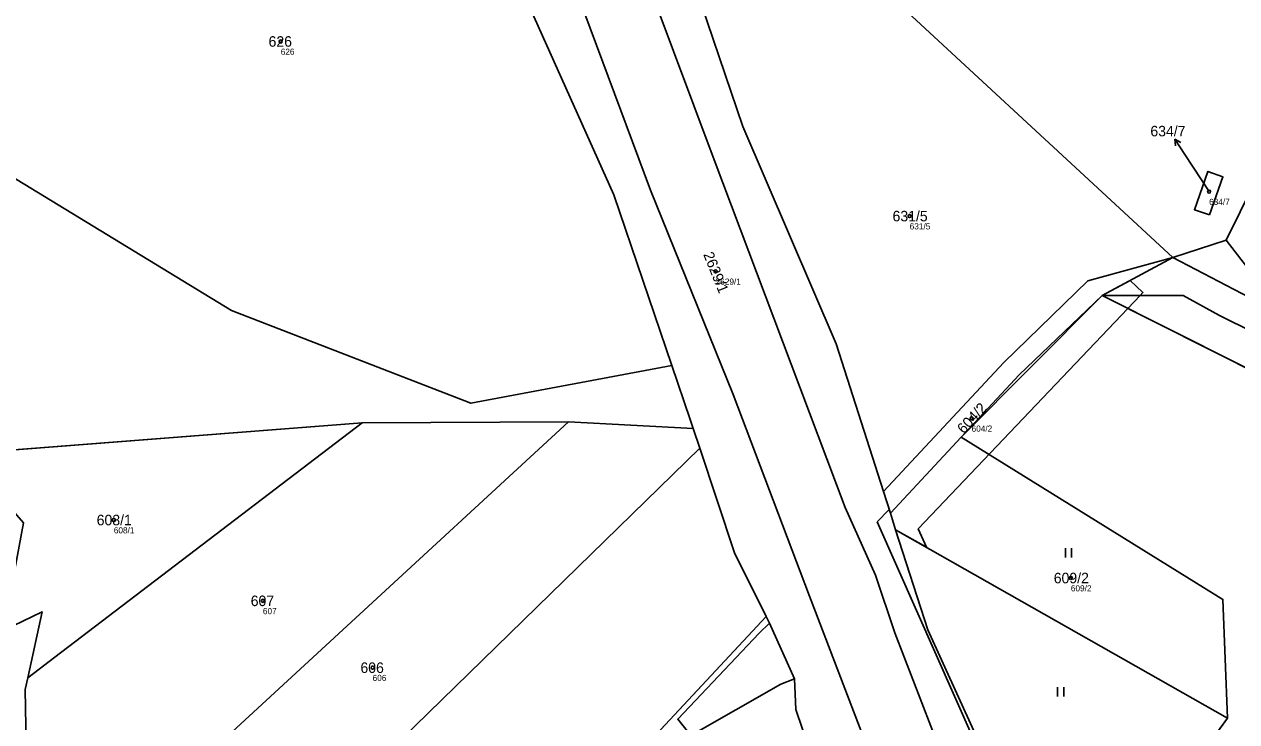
# Model space of a CAD drawing. Extents: x -653098 to -649479, y -997642 to -992666.
# Drawn here: x -652211.1 to -652014.8, y -995461.2 to -995348.3 of the extents above; entities that cross this region are included whole.
import ezdxf

# ---------------------------------------------------------------- set-up
doc = ezdxf.new("R2010")
doc.units = 0
for name, color, linetype in [('Definiční body', 7, 'Continuous'), ('Hranice parcel', 7, 'Continuous'), ('Parcelní čísla', 7, 'Continuous'), ('Polygon parcely', 7, 'Continuous'), ('Pop  PČ popisy', 7, 'Continuous'), ('Vnitřní kresba', 7, 'Continuous'), ('Věcná břemena k části', 7, 'Continuous'), ('Značky kultur', 7, 'Continuous')]:
    doc.layers.add(name, color=color, linetype=linetype)

msp = doc.modelspace()

# ---------------------------------------------------------------- linework, layer by layer
at = {"layer": 'Definiční body'}
for centre in [(-652169.6, -995351.1), (-652019.23, -995375.41), (-652067.73, -995379.37), (-652099.16, -995388.32), (-652057.7, -995412.11), (-652196.64, -995428.57), (-652041.62, -995437.96), (-652172.49, -995441.65), (-652154.72, -995452.47)]:
    msp.add_circle(centre, 0.25, dxfattribs=at)
at = {"layer": 'Hranice parcel'}
for p, q in [((-652068.09, -995346.35), (-652025.12, -995386.07)), ((-652036.57, -995392.24), (-652025.12, -995386.07)), ((-652012.69, -995392.56), (-652025.12, -995386.07)), ((-651926.4, -995447.52), (-652036.57, -995392.24)), ((-652156.39, -995412.86), (-652221.03, -995417.86)), ((-652122.99, -995412.67), (-652156.39, -995412.86)), ((-652102.8, -995413.74), (-652122.99, -995412.67)), ((-652102.8, -995413.74), (-652101.74, -995416.92)), ((-652059.38, -995415.14), (-652070.86, -995427.45)), ((-652059.38, -995415.14), (-652016.98, -995441.43)), ((-652071.99, -995423.93), (-652070.86, -995427.45)), ((-652070.86, -995427.45), (-652070, -995430.15)), ((-652016.23, -995460.66), (-652070, -995430.15)), ((-652016.98, -995441.43), (-652016.23, -995460.66)), ((-652090.96, -995444.21), (-652111.76, -995466.45)), ((-652042.54, -995496.49), (-652016.23, -995460.66))]:
    msp.add_line(p, q, dxfattribs=at)
for points in [[(-651953.17, -995246.41), (-651938.56, -995269.12), (-651974.54, -995304.28), (-651985.4, -995303.48), (-651990.4, -995311.64), (-652000.51, -995351.06), (-652016.48, -995383.28), (-652025.12, -995386.07)], [(-652151.93, -995293.89), (-652133.09, -995337.03), (-652115.66, -995375.94), (-652106.25, -995403.56)], [(-652106.25, -995403.56), (-652138.79, -995409.66), (-652177.57, -995394.65), (-652218.02, -995370.04), (-652220.52, -995352.81), (-652247.76, -995327.79), (-652260.94, -995303.82)], [(-652110.1, -995319.26), (-652109.11, -995322.54), (-652094.76, -995364.87), (-652079.62, -995400.07), (-652071.99, -995423.93)], [(-652019.17, -995379.19), (-652021.62, -995378.33), (-652019.43, -995372.14), (-652016.98, -995373.01), (-652019.17, -995379.19)], [(-652025.12, -995386.07), (-652038.85, -995389.86), (-652052.46, -995403.05), (-652071.99, -995423.93)], [(-652036.57, -995392.24), (-652049.97, -995405.06), (-652059.38, -995415.14)], [(-651787.71, -995445.65), (-651799.94, -995441.1), (-651850.79, -995459.54), (-651861.06, -995459.95), (-651879.18, -995458.01), (-651915.06, -995444.19), (-651915.33, -995444.06), (-651972.38, -995417.79), (-652017.52, -995395.44), (-652023.45, -995392.24), (-652036.57, -995392.24)], [(-652106.25, -995403.56), (-652103.27, -995412.32), (-652102.8, -995413.74)], [(-652156.39, -995412.86), (-652206.18, -995450.77), (-652210.59, -995454.13)], [(-652122.99, -995412.67), (-652196.07, -995480.03), (-652199.46, -995483.16)], [(-652101.74, -995416.92), (-652176.47, -995489.82), (-652178.16, -995491.47)], [(-652101.74, -995416.92), (-652096.08, -995433.89), (-652090.96, -995444.21)], [(-652042.54, -995496.49), (-652044.65, -995490.51), (-652064.81, -995446.37), (-652070, -995430.15)], [(-652210.59, -995454.13), (-652208.24, -995443.43), (-652214.48, -995446.45)], [(-652103.76, -995462.69), (-652105.29, -995460.78), (-652092.08, -995446.86), (-652090.43, -995445.26), (-652090.96, -995444.21)], [(-652199.46, -995483.16), (-652210.54, -995479.7), (-652211, -995456), (-652210.59, -995454.13)], [(-652074.07, -995494.91), (-652086.19, -995459.23), (-652086.37, -995454.27), (-652088.59, -995455.14), (-652103.18, -995463.43), (-652103.76, -995462.69)]]:
    msp.add_lwpolyline(points, dxfattribs=at)
at = {"layer": 'Polygon parcely'}
for points in [[(-652030.69, -995196.05), (-652038.15, -995197.15), (-652045.14, -995205.49), (-652094.85, -995227.21), (-652094.36, -995317.97), (-652087.66, -995328.29), (-652068.09, -995346.35), (-652025.12, -995386.07), (-652016.48, -995383.28), (-652000.51, -995351.06), (-651990.4, -995311.64), (-651985.4, -995303.48), (-651974.54, -995304.28), (-651938.56, -995269.12), (-651953.17, -995246.41)], [(-652151.93, -995293.89), (-652226.03, -995302.63), (-652260.94, -995303.82), (-652247.76, -995327.79), (-652220.52, -995352.81), (-652218.02, -995370.04), (-652177.57, -995394.65), (-652138.79, -995409.66), (-652106.25, -995403.56), (-652115.66, -995375.94), (-652133.09, -995337.03)], [(-652398.1, -995319.26), (-652402.51, -995319.79), (-652398.95, -995325.15), (-652382.32, -995323.53), (-652381.86, -995326.75), (-652294.5, -995385.96), (-652278.63, -995397.72), (-652236.44, -995400.25), (-652221.03, -995417.86), (-652156.39, -995412.86), (-652122.99, -995412.67), (-652102.8, -995413.74), (-652103.27, -995412.32), (-652106.25, -995403.56), (-652138.79, -995409.66), (-652177.57, -995394.65), (-652218.02, -995370.04), (-652220.52, -995352.81), (-652247.76, -995327.79), (-652260.94, -995303.82), (-652272.44, -995304.18)], [(-652071.99, -995423.93), (-652052.46, -995403.05), (-652038.85, -995389.86), (-652025.12, -995386.07), (-652068.09, -995346.35), (-652078.7, -995341.49), (-652087.84, -995336.87), (-652110.1, -995319.26), (-652109.11, -995322.54), (-652094.76, -995364.87), (-652079.62, -995400.07)], [(-652019.17, -995379.19), (-652021.62, -995378.33), (-652019.43, -995372.14), (-652016.98, -995373.01)], [(-652019.17, -995379.19), (-652016.98, -995373.01), (-652019.43, -995372.14), (-652021.62, -995378.33)], [(-652070.86, -995427.45), (-652059.38, -995415.14), (-652049.97, -995405.06), (-652036.57, -995392.24), (-652025.12, -995386.07), (-652038.85, -995389.86), (-652052.46, -995403.05), (-652071.99, -995423.93)], [(-652049.97, -995405.06), (-652059.38, -995415.14), (-652016.98, -995441.43), (-652016.23, -995460.66), (-652042.54, -995496.49), (-652026.42, -995542.31), (-652010.26, -995584.39), (-651992.94, -995634.26), (-651974.45, -995548.23), (-651926.4, -995447.52), (-652036.57, -995392.24)], [(-652211.29, -995429), (-652214.48, -995446.45), (-652208.24, -995443.43), (-652210.59, -995454.13), (-652206.18, -995450.77), (-652156.39, -995412.86), (-652221.03, -995417.86)], [(-652206.18, -995450.77), (-652210.59, -995454.13), (-652211, -995456), (-652210.54, -995479.7), (-652199.46, -995483.16), (-652196.07, -995480.03), (-652122.99, -995412.67), (-652156.39, -995412.86)], [(-652122.99, -995412.67), (-652196.07, -995480.03), (-652199.46, -995483.16), (-652191.6, -995485.62), (-652184.4, -995482.48), (-652178.16, -995491.47), (-652176.47, -995489.82), (-652101.74, -995416.92), (-652102.8, -995413.74)], [(-652059.38, -995415.14), (-652070.86, -995427.45), (-652070, -995430.15), (-652016.23, -995460.66), (-652016.98, -995441.43)], [(-652176.47, -995489.82), (-652178.16, -995491.47), (-652170.7, -995502.24), (-652149.46, -995505.66), (-652111.76, -995466.45), (-652090.96, -995444.21), (-652096.08, -995433.89), (-652101.74, -995416.92)], [(-652016.23, -995460.66), (-652070, -995430.15), (-652064.81, -995446.37), (-652044.65, -995490.51), (-652042.54, -995496.49)], [(-652103.76, -995462.69), (-652105.29, -995460.78), (-652092.08, -995446.86), (-652090.43, -995445.26), (-652090.96, -995444.21), (-652111.76, -995466.45), (-652109.38, -995468.71)], [(-652086.19, -995459.23), (-652086.37, -995454.27), (-652088.59, -995455.14), (-652103.18, -995463.43), (-652103.76, -995462.69), (-652109.38, -995468.71), (-652081.51, -995489.46), (-652074.07, -995494.91)]]:
    msp.add_lwpolyline(points, close=True, dxfattribs=at)
for points in [[(-651746.49, -995302.93), (-651848.41, -995282.46), (-651853.5, -995295.07), (-651913.19, -995279.89), (-651945.41, -995247.87), (-651945.41, -995247.52), (-651952.05, -995244.75), (-651953.17, -995246.41), (-651938.56, -995269.12), (-651974.54, -995304.28), (-651985.4, -995303.48), (-651990.4, -995311.64), (-652000.51, -995351.06), (-652016.48, -995383.28), (-652025.12, -995386.07), (-652012.69, -995392.56), (-652012.24, -995388.72), (-652003.7, -995386.47), (-651867.11, -995444.89), (-651853.33, -995444.39), (-651814.08, -995418.46)], [(-652010.26, -995584.39), (-652026.42, -995542.31), (-652042.54, -995496.49), (-652044.65, -995490.51), (-652064.81, -995446.37), (-652070, -995430.15), (-652070.86, -995427.45), (-652071.99, -995423.93), (-652079.62, -995400.07), (-652094.76, -995364.87), (-652109.11, -995322.54)], [(-652133.09, -995337.03), (-652115.66, -995375.94), (-652106.25, -995403.56), (-652103.27, -995412.32), (-652102.8, -995413.74), (-652101.74, -995416.92), (-652096.08, -995433.89), (-652090.96, -995444.21), (-652090.43, -995445.26), (-652092.08, -995446.86), (-652105.29, -995460.78), (-652103.76, -995462.69), (-652103.18, -995463.43), (-652088.59, -995455.14), (-652086.37, -995454.27), (-652086.19, -995459.23), (-652074.07, -995494.91), (-652059.21, -995505.8), (-652052.82, -995510.49), (-652055.95, -995514.63), (-652063.39, -995524.48), (-652061.18, -995530.6), (-652045.86, -995572.18)], [(-651837.24, -995450.82), (-651857.7, -995455.68), (-651865.7, -995454.29), (-651879.06, -995451.88), (-651913.49, -995440.78), (-651914.05, -995440.53), (-651971.14, -995414.27), (-652012.69, -995392.56), (-652025.12, -995386.07), (-652036.57, -995392.24), (-652023.45, -995392.24), (-652017.52, -995395.44), (-651972.38, -995417.79), (-651915.33, -995444.06), (-651915.06, -995444.19), (-651879.18, -995458.01), (-651861.06, -995459.95), (-651850.79, -995459.54), (-651799.94, -995441.1)], [(-651799.94, -995441.1), (-651850.79, -995459.54), (-651861.06, -995459.95), (-651879.18, -995458.01), (-651915.06, -995444.19), (-651915.33, -995444.06), (-651972.38, -995417.79), (-652017.52, -995395.44), (-652023.45, -995392.24), (-652036.57, -995392.24), (-651926.4, -995447.52), (-651919.69, -995450.88), (-651917.46, -995452), (-651915.05, -995452.68), (-651907.84, -995454.73), (-651873.4, -995464.5), (-651872.49, -995471.69), (-651832.8, -995488.24)], [(-652084.12, -995553.43), (-652083.96, -995551.7), (-652084.74, -995550.56), (-652094.46, -995541.29), (-652114.54, -995522.13), (-652118.57, -995521.1), (-652121.54, -995534.45), (-652126.17, -995531.33), (-652137.1, -995510.88), (-652146.2, -995506.18), (-652149.46, -995505.66), (-652170.7, -995502.24), (-652178.16, -995491.47), (-652184.4, -995482.48), (-652191.6, -995485.62), (-652199.46, -995483.16), (-652210.54, -995479.7), (-652211, -995456), (-652210.59, -995454.13), (-652208.24, -995443.43), (-652214.48, -995446.45)]]:
    msp.add_lwpolyline(points, dxfattribs=at)
at = {"layer": 'Pop  PČ popisy'}
for p, q in [((-652023.14, -995369.41), (-652024.77, -995366.89)), ((-652024.77, -995366.89), (-652023.81, -995367.46)), ((-652024.77, -995366.89), (-652024.65, -995368.01)), ((-652019.23, -995375.41), (-652023.14, -995369.41))]:
    msp.add_line(p, q, dxfattribs=at)
at = {"layer": 'Vnitřní kresba'}
for p, q in [((-652138.45, -995265.66), (-652099.39, -995370.27)), ((-652148.98, -995269.47), (-652109.7, -995375.19)), ((-652099.39, -995370.27), (-652086.92, -995403.34)), ((-652109.7, -995375.19), (-652096.33, -995408.25)), ((-652016.48, -995383.28), (-652012.24, -995388.72)), ((-652086.92, -995403.34), (-652078.2, -995426.53)), ((-652096.33, -995408.25), (-652083.95, -995440.89)), ((-652078.2, -995426.53), (-652073.28, -995437.47)), ((-652073.28, -995437.47), (-652070.11, -995446.83)), ((-652083.95, -995440.89), (-652063.71, -995493.62)), ((-652090.43, -995445.26), (-652086.37, -995454.27)), ((-652070.11, -995446.83), (-652053.68, -995489.56))]:
    msp.add_line(p, q, dxfattribs=at)
at = {"layer": 'Věcná břemena k části'}
for points in [[(-652070.86, -995427.45), (-652070, -995430.15), (-652065.02, -995432.98), (-652066.33, -995430.01), (-652032.4, -995394.33), (-652030.42, -995392.24), (-652029.96, -995391.76), (-652032.03, -995389.79), (-652036.57, -995392.24), (-652059.38, -995415.14)], [(-652072.97, -995428.87), (-652054.08, -995471.43), (-652036.3, -995514.99), (-652021.11, -995563.01), (-652005.28, -995608.95), (-651989.11, -995650.1), (-651987.4, -995650.21), (-651992.94, -995634.26), (-652010.26, -995584.39), (-652026.42, -995542.31), (-652042.54, -995496.49), (-652044.65, -995490.51), (-652064.81, -995446.37), (-652070, -995430.15), (-652070.86, -995427.45), (-652071.05, -995426.85)]]:
    msp.add_lwpolyline(points, close=True, dxfattribs=at)
at = {"layer": 'Značky kultur'}
for p, q in [((-652042.5, -995434.64), (-652042.5, -995433.14)), ((-652041.5, -995434.64), (-652041.5, -995433.14)), ((-652043.78, -995457.12), (-652043.78, -995455.62)), ((-652042.78, -995457.12), (-652042.78, -995455.62))]:
    msp.add_line(p, q, dxfattribs=at)

# ---------------------------------------------------------------- texts
at = {"layer": 'Definiční body'}
for s, p in [('626', (-652169.6, -995353.26)), ('634/7', (-652019.23, -995377.57)), ('631/5', (-652067.73, -995381.53)), ('2629/1', (-652099.16, -995390.48)), ('604/2', (-652057.7, -995414.27)), ('608/1', (-652196.64, -995430.73)), ('609/2', (-652041.62, -995440.12)), ('607', (-652172.49, -995443.81)), ('606', (-652154.72, -995454.63))]:
    msp.add_text(s, height=1, dxfattribs=at).set_placement(p)
at = {"layer": 'Parcelní čísla'}
for s, p in [('626', (-652171.57, -995351.95)), ('634/7', (-652028.74, -995366.46)), ('631/5', (-652070.5, -995380.22)), ('608/1', (-652199.41, -995429.42)), ('609/2', (-652044.39, -995438.81)), ('607', (-652174.46, -995442.5)), ('606', (-652156.69, -995453.32))]:
    msp.add_text(s, height=1.7, dxfattribs=at).set_placement(p)
for s, rotation, p in [('2629/1', 292, (-652101.19, -995385.57)), ('604/2', 47, (-652058.97, -995414.72))]:
    msp.add_text(s, height=1.7, rotation=rotation, dxfattribs=at).set_placement(p)

doc.saveas('drawing.dxf')
